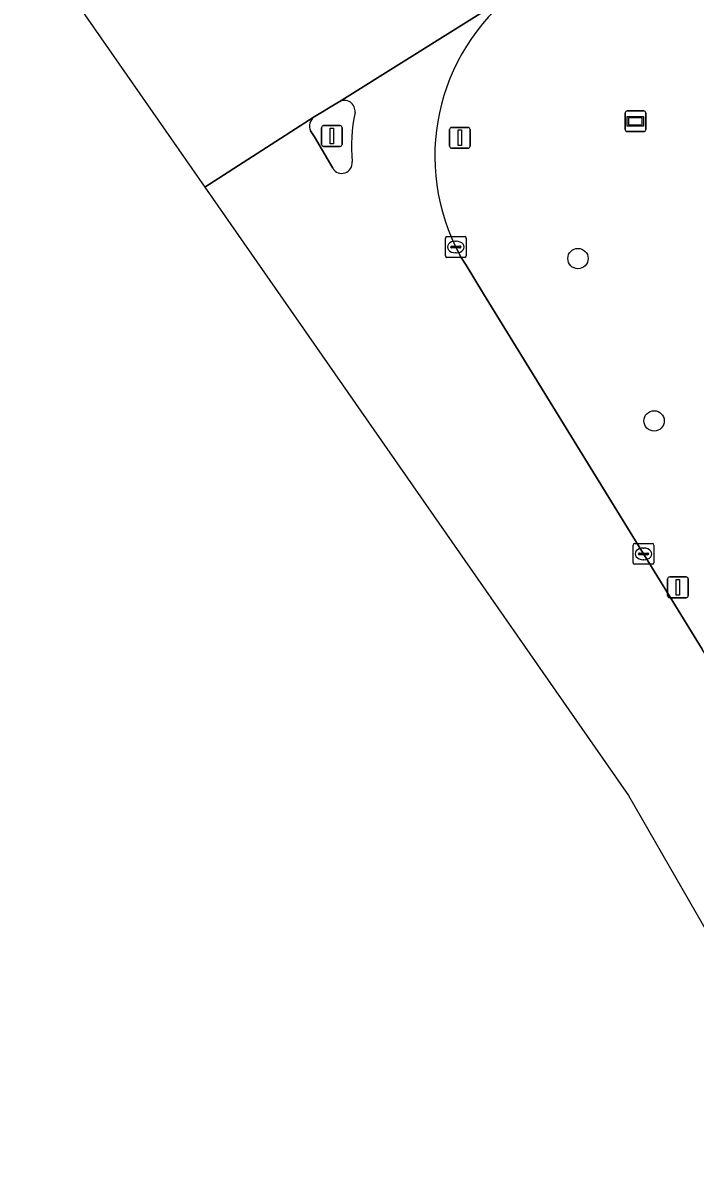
# Model space of a CAD drawing. Extents: x 160554 to 161248, y 385329 to 386506.
# Drawn here: x 160554 to 160586.4, y 386390.3 to 386445.2 of the extents above; entities that cross this region are included whole.
import ezdxf

# ---------------------------------------------------------------- set-up
doc = ezdxf.new("R2010")
doc.units = 0
for name, color, linetype in [('IMGEO_Berm_groen', 7, 'Continuous'), ('IMGEO_Boom', 7, 'Continuous'), ('IMGEO_Kolk', 7, 'Continuous'), ('IMGEO_Lichtmast', 7, 'Continuous'), ('IMGEO_Rijbaan_lokaal_gesloten', 7, 'Continuous'), ('IMGEO_Rijbaan_regionaal_gesloten', 7, 'Continuous'), ('IMGEO_Verkeerseiland_gesloten', 7, 'Continuous'), ('IMGEO_Verkeersregelinstallatiepaal', 7, 'Continuous'), ('IMGEO_Verklikker', 7, 'Continuous')]:
    doc.layers.add(name, color=color, linetype=linetype)

msp = doc.modelspace()

# ---------------------------------------------------------------- linework, layer by layer
at = {"layer": 'IMGEO_Berm_groen'}
msp.add_lwpolyline([(160574.843, 386434.398), (160575.107, 386433.887), (160575.337, 386433.52), (160576.169, 386432.153), (160586.699, 386415.048)], dxfattribs=at)
msp.add_arc((160583.805, 386438.77), 9.972, 124.8632, 206.0058, dxfattribs=at)
at = {"layer": 'IMGEO_Boom'}
for centre in [(160580.72, 386433.842), (160584.382, 386426.034)]:
    msp.add_circle(centre, 0.489, dxfattribs=at)
at = {"layer": 'IMGEO_Kolk'}
for p, q in [((160574.342, 386433.972), (160574.342, 386434.824)), ((160574.417, 386434.898), (160575.269, 386434.898)), ((160574.83, 386434.678), (160574.855, 386434.678)), ((160575.343, 386434.824), (160575.343, 386433.972)), ((160574.601, 386434.392), (160574.601, 386434.404)), ((160575.039, 386434.355), (160574.641, 386434.355)), ((160574.644, 386434.441), (160575.042, 386434.441)), ((160574.853, 386434.118), (160574.828, 386434.118)), ((160575.085, 386434.404), (160575.085, 386434.392)), ((160575.269, 386433.898), (160574.417, 386433.898)), ((160583.373, 386419.211), (160583.373, 386420.063)), ((160583.448, 386420.137), (160584.3, 386420.137)), ((160583.861, 386419.917), (160583.886, 386419.917)), ((160584.374, 386420.063), (160584.374, 386419.211)), ((160583.632, 386419.631), (160583.632, 386419.643)), ((160584.07, 386419.594), (160583.672, 386419.594)), ((160583.675, 386419.68), (160584.073, 386419.68)), ((160583.884, 386419.357), (160583.859, 386419.357)), ((160584.116, 386419.643), (160584.116, 386419.631)), ((160584.3, 386419.137), (160583.448, 386419.137))]:
    msp.add_line(p, q, dxfattribs=at)
for points in [[(160574.342, 386433.972), (160574.342, 386434.824)], [(160574.417, 386434.898), (160575.269, 386434.898)], [(160575.343, 386434.824), (160575.343, 386433.972)], [(160575.269, 386433.898), (160574.417, 386433.898)], [(160583.373, 386419.211), (160583.373, 386420.063)], [(160583.448, 386420.137), (160584.3, 386420.137)], [(160584.374, 386420.063), (160584.374, 386419.211)], [(160584.3, 386419.137), (160583.448, 386419.137)]]:
    msp.add_lwpolyline(points, dxfattribs=at)
for centre, radius, start, end in [((160574.419, 386434.822), 0.0765, 91.552, 178.448), ((160574.419, 386434.822), 0.0765, 91.552, 178.448), ((160575.267, 386434.822), 0.0765, 1.552, 88.448), ((160575.267, 386434.822), 0.0765, 1.552, 88.448), ((160574.641, 386434.401), 0.0403, 85.8775, 175.7526), ((160574.638, 386434.391), 0.0366, 178.938, 274.7102), ((160575.042, 386434.398), 0.043, 264.8664, 352.4533), ((160575.046, 386434.403), 0.0386, 1.7309, 96.639), ((160574.419, 386433.974), 0.0765, 181.552, 268.448), ((160574.419, 386433.974), 0.0765, 181.552, 268.448), ((160575.267, 386433.974), 0.0765, 271.552, 358.448), ((160575.267, 386433.974), 0.0765, 271.552, 358.448), ((160583.45, 386420.061), 0.0765, 91.552, 178.448), ((160583.45, 386420.061), 0.0765, 91.552, 178.448), ((160584.298, 386420.061), 0.0765, 1.552, 88.448), ((160584.298, 386420.061), 0.0765, 1.552, 88.448), ((160583.672, 386419.64), 0.0403, 85.8775, 175.7526), ((160583.669, 386419.63), 0.0366, 178.938, 274.7102), ((160584.073, 386419.637), 0.043, 264.8664, 352.4533), ((160584.077, 386419.642), 0.0386, 1.7309, 96.639), ((160583.45, 386419.213), 0.0765, 181.552, 268.448), ((160583.45, 386419.213), 0.0765, 181.552, 268.448), ((160584.298, 386419.213), 0.0765, 271.552, 358.448), ((160584.298, 386419.213), 0.0765, 271.552, 358.448)]:
    msp.add_arc(centre, radius, start, end, dxfattribs=at)
for centre, major_axis, ratio, start_param, end_param in [((160574.829, 386434.398), (-0.387, 0.002), 0.722429, 4.712389, 7.853982), ((160574.854, 386434.398), (-0.39, 0.002), 0.717154, 1.570796, 4.712389), ((160583.86, 386419.637), (-0.387, 0.002), 0.722429, 4.712389, 7.853982), ((160583.885, 386419.637), (-0.39, 0.002), 0.717154, 1.570796, 4.712389)]:
    msp.add_ellipse(centre, major_axis=major_axis, ratio=ratio, start_param=start_param, end_param=end_param, dxfattribs=at)
at = {"layer": 'IMGEO_Lichtmast'}
for p, q in [((160585.032, 386417.63), (160585.032, 386418.43)), ((160585.032, 386418.43), (160585.032, 386417.63)), ((160585.132, 386418.53), (160585.922, 386418.53)), ((160585.922, 386418.53), (160585.132, 386418.53)), ((160586.022, 386418.43), (160586.022, 386417.63)), ((160586.022, 386417.63), (160586.022, 386418.43)), ((160585.922, 386417.53), (160585.132, 386417.53)), ((160585.132, 386417.53), (160585.922, 386417.53))]:
    msp.add_line(p, q, dxfattribs=at)
msp.add_lwpolyline([(160585.452, 386418.405), (160585.602, 386418.405), (160585.602, 386417.655), (160585.452, 386417.655), (160585.452, 386418.405)], dxfattribs=at)
for centre, start, end in [((160585.132, 386418.43), 90, 180), ((160585.132, 386418.43), 90, 180), ((160585.922, 386418.43), 0, 90), ((160585.922, 386418.43), 360, 90), ((160585.132, 386417.63), 180, 270), ((160585.132, 386417.63), 180, 270), ((160585.922, 386417.63), 270, 0), ((160585.922, 386417.63), 270, 0)]:
    msp.add_arc(centre, 0.1, start, end, dxfattribs=at)
at = {"layer": 'IMGEO_Rijbaan_lokaal_gesloten'}
for points in [[(160578.105, 386446.952), (160569.225, 386441.384)], [(160568.029, 386440.655), (160562.767, 386437.281), (160562.767, 386437.281), (160583.152, 386408.014), (160602.223, 386374.893), (160619.632, 386342.829), (160627.151, 386322.494), (160666.177, 386147.12), (160667.311, 386142.022), (160709.137, 385951.327), (160715.986, 385920.097)], [(160568.918, 386438.184), (160568.036, 386439.694), (160567.849, 386439.981)], [(160604.549, 386385.977), (160595.384, 386400.931), (160586.699, 386415.048), (160576.169, 386432.153), (160575.337, 386433.52), (160575.107, 386433.887), (160574.843, 386434.398)]]:
    msp.add_lwpolyline(points, dxfattribs=at)
for centre, radius, start, end in [((160583.805, 386438.77), 9.972, 124.8632, 206.0058), ((160569.478, 386440.931), 0.519, 353.1951, 119.1154), ((160577.685, 386439.235), 7.863, 168.0052, 185.3837), ((160568.337, 386440.212), 0.54, 124.7899, 205.3049), ((160569.352, 386438.446), 0.507, 211.1353, 5.7712)]:
    msp.add_arc(centre, radius, start, end, dxfattribs=at)
at = {"layer": 'IMGEO_Rijbaan_regionaal_gesloten'}
msp.add_lwpolyline([(160584.37, 386476.501), (160554.007, 386449.857), (160562.767, 386437.281), (160562.767, 386437.281), (160568.029, 386440.655), (160569.196, 386441.366), (160569.225, 386441.384), (160578.105, 386446.952), (160578.525, 386447.219), (160591.388, 386455.202), (160600.262, 386460.73), (160602.305, 386462.032)], dxfattribs=at)
at = {"layer": 'IMGEO_Verkeerseiland_gesloten'}
for points in [[(160569.225, 386441.384), (160569.196, 386441.366), (160568.029, 386440.655)], [(160567.849, 386439.981), (160568.036, 386439.694), (160568.918, 386438.184)]]:
    msp.add_lwpolyline(points, dxfattribs=at)
for centre, radius, start, end in [((160569.478, 386440.931), 0.519, 353.1951, 119.1154), ((160577.685, 386439.235), 7.863, 168.0052, 185.3837), ((160568.337, 386440.212), 0.54, 124.7899, 205.3049), ((160569.352, 386438.446), 0.507, 211.1353, 5.7712)]:
    msp.add_arc(centre, radius, start, end, dxfattribs=at)
at = {"layer": 'IMGEO_Verkeersregelinstallatiepaal'}
for p, q in [((160568.381, 386439.337), (160568.381, 386440.137)), ((160568.381, 386440.137), (160568.381, 386439.337)), ((160568.481, 386440.237), (160569.271, 386440.237)), ((160569.271, 386440.237), (160568.481, 386440.237)), ((160569.371, 386440.137), (160569.371, 386439.337)), ((160569.371, 386439.337), (160569.371, 386440.137)), ((160574.639, 386440.153), (160575.429, 386440.153)), ((160575.429, 386440.153), (160574.639, 386440.153)), ((160574.539, 386439.253), (160574.539, 386440.053)), ((160574.539, 386440.053), (160574.539, 386439.253)), ((160575.529, 386440.053), (160575.529, 386439.253)), ((160575.529, 386439.253), (160575.529, 386440.053)), ((160569.271, 386439.237), (160568.481, 386439.237)), ((160568.481, 386439.237), (160569.271, 386439.237)), ((160575.429, 386439.153), (160574.639, 386439.153)), ((160574.639, 386439.153), (160575.429, 386439.153))]:
    msp.add_line(p, q, dxfattribs=at)
for points in [[(160568.801, 386440.112), (160568.951, 386440.112), (160568.951, 386439.362), (160568.801, 386439.362), (160568.801, 386440.112)], [(160574.959, 386440.028), (160575.109, 386440.028), (160575.109, 386439.278), (160574.959, 386439.278), (160574.959, 386440.028)]]:
    msp.add_lwpolyline(points, dxfattribs=at)
for centre, start, end in [((160568.481, 386440.137), 90, 180), ((160568.481, 386440.137), 90, 180), ((160569.271, 386440.137), 0, 90), ((160569.271, 386440.137), 360, 90), ((160574.639, 386440.053), 90, 180), ((160574.639, 386440.053), 90, 180), ((160575.429, 386440.053), 0, 90), ((160575.429, 386440.053), 360, 90), ((160568.481, 386439.337), 180, 270), ((160568.481, 386439.337), 180, 270), ((160569.271, 386439.337), 270, 0), ((160569.271, 386439.337), 270, 0), ((160574.639, 386439.253), 180, 270), ((160574.639, 386439.253), 180, 270), ((160575.429, 386439.253), 270, 0), ((160575.429, 386439.253), 270, 0)]:
    msp.add_arc(centre, 0.1, start, end, dxfattribs=at)
at = {"layer": 'IMGEO_Verklikker'}
for p, q in [((160582.991, 386440.048), (160582.991, 386440.848)), ((160582.991, 386440.848), (160582.991, 386440.048)), ((160583.091, 386440.948), (160583.881, 386440.948)), ((160583.881, 386440.948), (160583.091, 386440.948)), ((160583.981, 386440.848), (160583.981, 386440.048)), ((160583.981, 386440.048), (160583.981, 386440.848)), ((160583.881, 386439.948), (160583.091, 386439.948)), ((160583.091, 386439.948), (160583.881, 386439.948))]:
    msp.add_line(p, q, dxfattribs=at)
for points in [[(160583.092, 386440.68), (160583.88, 386440.68), (160583.88, 386440.216), (160583.092, 386440.216), (160583.092, 386440.68)], [(160583.157, 386440.615), (160583.157, 386440.281), (160583.815, 386440.281), (160583.815, 386440.615), (160583.157, 386440.615)]]:
    msp.add_lwpolyline(points, dxfattribs=at)
for centre, start, end in [((160583.091, 386440.848), 90, 180), ((160583.091, 386440.848), 90, 180), ((160583.881, 386440.848), 0, 90), ((160583.881, 386440.848), 360, 90), ((160583.091, 386440.048), 180, 270), ((160583.091, 386440.048), 180, 270), ((160583.881, 386440.048), 270, 0), ((160583.881, 386440.048), 270, 0)]:
    msp.add_arc(centre, 0.1, start, end, dxfattribs=at)

doc.saveas('drawing.dxf')
